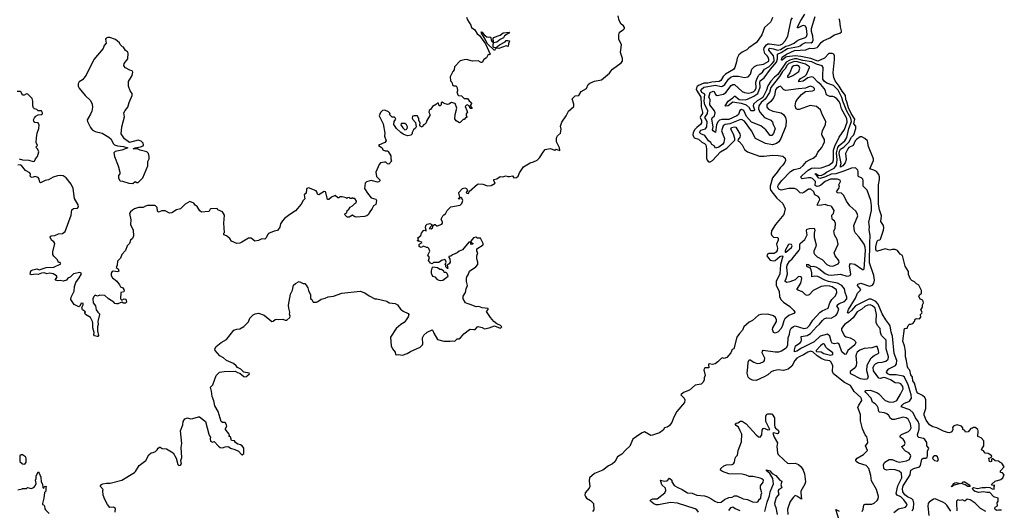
# Model space of a CAD drawing. Extents: x 2029826 to 2248070, y 228728 to 402406.
# Tile 300 of 368: x 2158637 to 2171240, y 275040 to 281316. Entities that reach past the tile are written whole.
import ezdxf

# ---------------------------------------------------------------- set-up
doc = ezdxf.new("R2010")
doc.units = 0

msp = doc.modelspace()

# ---------------------------------------------------------------- linework, layer by layer
at = {"layer": '0CON10XD'}
for points in [[(2164358, 281348), (2164369, 281315), (2164413, 281245), (2164420, 281215), (2164464, 281185), (2164491, 281135), (2164522, 281112), (2164598, 281008), (2164660, 280875), (2164655, 280868), (2164635, 280870), (2164613, 280827), (2164578, 280805), (2164555, 280768), (2164545, 280768), (2164505, 280790), (2164435, 280787), (2164355, 280806), (2164325, 280803), (2164275, 280788), (2164203, 280715), (2164197, 280675), (2164180, 280655), (2164148, 280585), (2164150, 280535), (2164170, 280515), (2164182, 280475), (2164195, 280468), (2164225, 280468), (2164238, 280445), (2164243, 280407), (2164232, 280395), (2164247, 280355), (2164255, 280347), (2164294, 280344), (2164328, 280308), (2164368, 280308), (2164389, 280279), (2164418, 280255), (2164420, 280245), (2164408, 280222), (2164408, 280208), (2164428, 280182), (2164405, 280182), (2164390, 280215), (2164365, 280227), (2164355, 280223), (2164337, 280205), (2164359, 280155), (2164370, 280125), (2164350, 280115), (2164350, 280085), (2164360, 280075), (2164360, 280065), (2164345, 280060), (2164325, 280040), (2164315, 280040), (2164275, 280000), (2164265, 279998), (2164225, 280022), (2164207, 280047), (2164209, 280105), (2164234, 280185), (2164213, 280243), (2164165, 280256), (2164130, 280235), (2164115, 280233), (2164070, 280245), (2164045, 280262), (2164032, 280255), (2164030, 280225), (2164017, 280213), (2164005, 280212), (2163998, 280248), (2163985, 280250), (2163972, 280235), (2163923, 280207), (2163900, 280170), (2163878, 280155), (2163872, 280135), (2163886, 280106), (2163885, 280090), (2163848, 280025), (2163842, 279995), (2163815, 279970), (2163805, 279970), (2163788, 279942), (2163764, 279954), (2163758, 279965), (2163762, 279995), (2163748, 280025), (2163747, 280057), (2163732, 280072), (2163728, 280088), (2163685, 280088), (2163665, 280080), (2163662, 280055), (2163668, 280038), (2163702, 280002), (2163712, 279945), (2163703, 279927), (2163678, 279905), (2163660, 279875), (2163660, 279855), (2163642, 279838), (2163605, 279832), (2163575, 279838), (2163545, 279853), (2163515, 279873), (2163460, 279925), (2163428, 279975), (2163430, 280015), (2163452, 280045), (2163445, 280060), (2163435, 280068), (2163405, 280070), (2163372, 280102), (2163380, 280115), (2163357, 280137), (2163309, 280159), (2163282, 280155), (2163255, 280130), (2163240, 280085), (2163289, 279985), (2163311, 279865), (2163307, 279825), (2163327, 279765), (2163312, 279745), (2163243, 279717), (2163230, 279705), (2163278, 279678), (2163285, 279652), (2163315, 279640), (2163345, 279640), (2163355, 279630), (2163386, 279576), (2163388, 279535), (2163398, 279505), (2163362, 279468), (2163345, 279472), (2163325, 279492), (2163305, 279493), (2163255, 279483), (2163237, 279465), (2163196, 279365), (2163205, 279312), (2163247, 279267), (2163248, 279255), (2163235, 279240), (2163215, 279238), (2163155, 279256), (2163135, 279257), (2163076, 279244), (2163058, 279225), (2163051, 279155), (2163090, 279095), (2163135, 279036), (2163195, 279020), (2163206, 279005), (2163196, 278954), (2163165, 278937), (2163150, 278900), (2163110, 278845), (2163103, 278825), (2163081, 278809)], [(2164068, 278818), (2164089, 278831), (2164108, 278875), (2164155, 278920), (2164276, 278944), (2164297, 278963), (2164311, 279005), (2164295, 279034), (2164285, 279040), (2164272, 279038), (2164265, 279021), (2164255, 279024), (2164258, 279035), (2164270, 279045), (2164257, 279095), (2164259, 279105), (2164305, 279157), (2164334, 279164), (2164358, 279155), (2164369, 279131), (2164354, 279105), (2164362, 279095), (2164376, 279094), (2164385, 279098), (2164391, 279119), (2164495, 279213), (2164515, 279218), (2164565, 279212), (2164625, 279191), (2164670, 279195), (2164722, 279225), (2164704, 279255), (2164707, 279273), (2164745, 279280), (2164785, 279310), (2164815, 279306), (2164865, 279320), (2164885, 279308), (2164905, 279308), (2164945, 279317), (2164964, 279294), (2164995, 279299), (2165016, 279314), (2165033, 279357), (2165086, 279434), (2165173, 279487), (2165215, 279496), (2165260, 279520), (2165291, 279549), (2165344, 279635), (2165365, 279654), (2165425, 279667), (2165485, 279646), (2165505, 279658), (2165545, 279644), (2165552, 279648), (2165547, 279675), (2165508, 279755), (2165509, 279805), (2165521, 279829), (2165561, 279865), (2165566, 279914), (2165558, 279955), (2165578, 280005), (2165634, 280085), (2165663, 280147), (2165728, 280205), (2165731, 280235), (2165708, 280305), (2165745, 280340), (2165795, 280348), (2165825, 280396), (2165891, 280435), (2165914, 280485), (2165935, 280502), (2165995, 280531), (2166085, 280548), (2166185, 280630), (2166202, 280658), (2166227, 280685), (2166337, 280765), (2166354, 280786), (2166355, 280820), (2166329, 280895), (2166340, 280995), (2166306, 281065), (2166306, 281124), (2166316, 281155), (2166363, 281187), (2166377, 281205), (2166377, 281215), (2166366, 281236), (2166335, 281260), (2166312, 281305), (2166296, 281366)], [(2168272, 281342), (2168262, 281308), (2168247, 281283), (2168171, 281215), (2168136, 281124), (2168069, 281025), (2167969, 280955), (2167945, 280931), (2167885, 280899), (2167841, 280865), (2167819, 280825), (2167813, 280775), (2167792, 280705), (2167773, 280677), (2167670, 280620), (2167641, 280589), (2167610, 280540), (2167590, 280525), (2167495, 280518), (2167445, 280504), (2167395, 280503), (2167325, 280474), (2167308, 280462), (2167298, 280445), (2167297, 280425), (2167355, 280325), (2167358, 280235), (2167360, 280200), (2167379, 280135), (2167376, 280115), (2167355, 280085), (2167349, 280065), (2167363, 280025), (2167363, 279995), (2167352, 279975), (2167303, 279937), (2167280, 279910), (2167258, 279875), (2167253, 279845), (2167260, 279820), (2167272, 279805), (2167325, 279788), (2167370, 279750), (2167404, 279734), (2167420, 279715), (2167427, 279665), (2167430, 279545), (2167438, 279518), (2167455, 279497), (2167475, 279497), (2167506, 279514), (2167606, 279625), (2167689, 279671), (2167790, 279775), (2167790, 279795), (2167772, 279852), (2167738, 279915), (2167749, 279935), (2167785, 279947), (2167805, 279940), (2167856, 279856), (2167860, 279830), (2167855, 279812), (2167832, 279785), (2167830, 279765), (2167845, 279758), (2167884, 279715), (2167916, 279655), (2167955, 279626), (2168105, 279572), (2168165, 279569), (2168275, 279581), (2168345, 279580), (2168405, 279571), (2168436, 279545), (2168440, 279515), (2168431, 279495), (2168404, 279455), (2168369, 279421), (2168334, 279365), (2168273, 279295), (2168241, 279185), (2168242, 279155), (2168252, 279132), (2168328, 279035), (2168404, 278964), (2168436, 278895), (2168416, 278824), (2168313, 278697), (2168261, 278615), (2168256, 278576), (2168264, 278554), (2168284, 278535), (2168335, 278531), (2168345, 278523), (2168346, 278495), (2168323, 278445), (2168335, 278395), (2168331, 278365), (2168318, 278342), (2168295, 278326), (2168225, 278326), (2168209, 278315), (2168201, 278295), (2168220, 278265), (2168245, 278241), (2168285, 278231), (2168305, 278237), (2168365, 278288), (2168394, 278294), (2168405, 278290), (2168376, 278184), (2168365, 278065), (2168321, 277965), (2168319, 277915), (2168360, 277845), (2168364, 277775), (2168380, 277735), (2168412, 277702), (2168493, 277645), (2168548, 277595), (2168560, 277575), (2168555, 277563), (2168480, 277530), (2168431, 277489), (2168416, 277464), (2168402, 277405), (2168382, 277365), (2168345, 277324), (2168305, 277308), (2168284, 277314), (2168274, 277354), (2168279, 277375), (2168324, 277455), (2168326, 277475), (2168310, 277505), (2168285, 277528), (2168215, 277549), (2168125, 277544), (2168094, 277536), (2168015, 277466), (2167974, 277445), (2167905, 277386), (2167887, 277345), (2167849, 277301), (2167817, 277253), (2167778, 277105), (2167755, 277098), (2167741, 277055), (2167688, 276995), (2167655, 276982), (2167635, 276990), (2167615, 276982), (2167575, 276940), (2167537, 276913), (2167505, 276906), (2167465, 276912), (2167455, 276910), (2167454, 276904), (2167459, 276861), (2167408, 276862), (2167394, 276836), (2167410, 276765), (2167398, 276735), (2167397, 276703), (2167382, 276675), (2167360, 276655), (2167285, 276640), (2167210, 276575), (2167135, 276547), (2167100, 276515), (2167142, 276475), (2167152, 276455), (2167145, 276420), (2167050, 276305), (2167007, 276225), (2166984, 276165), (2166949, 276121), (2166925, 276102), (2166892, 276095), (2166873, 276067), (2166825, 276032), (2166735, 276000), (2166715, 275998), (2166635, 276042), (2166605, 276033), (2166570, 276010), (2166485, 275950), (2166448, 275862), (2166396, 275814), (2166345, 275757), (2166290, 275725), (2166255, 275662), (2166226, 275634), (2166172, 275608), (2166103, 275555), (2165995, 275510), (2165932, 275455), (2165926, 275415), (2165934, 275345), (2165926, 275324), (2165877, 275265), (2165871, 275235), (2165878, 275215), (2165894, 275194), (2165942, 275165), (2165982, 275125), (2165988, 275045), (2165970, 275025)], [(2169158, 276705), (2169053, 276785), (2169043, 276815), (2169045, 276892), (2169021, 276941), (2169005, 276952), (2168945, 276960), (2168905, 276976), (2168844, 277014), (2168792, 277065), (2168765, 277074), (2168725, 277065), (2168671, 277029), (2168615, 277005), (2168585, 276985), (2168559, 276955), (2168522, 276885), (2168473, 276847), (2168415, 276829), (2168345, 276836), (2168285, 276823), (2168255, 276811), (2168215, 276775), (2168165, 276746), (2168065, 276701), (2168015, 276705), (2167983, 276723), (2167963, 276743), (2167947, 276795), (2167959, 276871), (2167961, 276935), (2167975, 276966), (2167985, 276966), (2168035, 276933), (2168075, 276918), (2168115, 276924), (2168160, 276945), (2168169, 276955), (2168173, 276985), (2168140, 277055), (2168143, 277077), (2168152, 277088), (2168305, 277069), (2168355, 277068), (2168390, 277080), (2168435, 277108), (2168455, 277128), (2168469, 277155), (2168472, 277248), (2168491, 277295), (2168499, 277345), (2168512, 277368), (2168540, 277390), (2168565, 277398), (2168675, 277365), (2168715, 277375), (2168745, 277402), (2168789, 277471), (2168880, 277570), (2168909, 277591), (2168984, 277626), (2169008, 277692), (2169031, 277735), (2169080, 277785), (2169095, 277825), (2169090, 277860), (2169037, 277897), (2169007, 277907), (2168955, 277910), (2168897, 277903), (2168795, 277850), (2168742, 277795), (2168715, 277786), (2168695, 277796), (2168658, 277835), (2168597, 277855), (2168586, 277865), (2168636, 277945), (2168648, 278005), (2168640, 278025), (2168605, 278030), (2168561, 277989), (2168495, 277961), (2168455, 277956), (2168437, 277967), (2168433, 277975), (2168448, 278005), (2168464, 278065), (2168455, 278145), (2168460, 278175), (2168490, 278225), (2168525, 278255), (2168615, 278368), (2168624, 278385), (2168622, 278432), (2168629, 278455), (2168685, 278504), (2168710, 278545), (2168715, 278565), (2168708, 278615), (2168713, 278635), (2168746, 278646), (2168805, 278650), (2168814, 278625), (2168806, 278585), (2168805, 278535), (2168831, 278435), (2168827, 278413), (2168802, 278355), (2168803, 278333), (2168812, 278315), (2168845, 278284), (2168909, 278249), (2168970, 278185), (2169005, 278168), (2169045, 278163), (2169113, 278195), (2169125, 278210), (2169124, 278235), (2169074, 278294), (2169064, 278335), (2169114, 278445), (2169102, 278505), (2169066, 278565), (2169058, 278615), (2169076, 278645), (2169078, 278708), (2169065, 278742), (2169045, 278757), (2169037, 278765), (2169034, 278815), (2169052, 278838), (2169061, 278875), (2169033, 278923), (2169022, 278932), (2168975, 278941), (2168945, 278954), (2168898, 278942), (2168850, 278940), (2168850, 278955), (2168877, 279015), (2168873, 279035), (2168856, 279056), (2168816, 279075), (2168803, 279115), (2168765, 279148), (2168732, 279148), (2168675, 279104), (2168654, 279096), (2168625, 279103), (2168583, 279143), (2168555, 279157), (2168484, 279156), (2168385, 279135), (2168356, 279146), (2168345, 279164), (2168341, 279185), (2168350, 279205), (2168391, 279259), (2168504, 279376), (2168545, 279400), (2168625, 279416), (2168665, 279449), (2168708, 279502), (2168746, 279524), (2168792, 279545), (2168832, 279575), (2168855, 279622), (2168905, 279683), (2168923, 279715), (2168937, 279755), (2168939, 279785), (2168907, 279835), (2168904, 279855), (2168914, 279895), (2168951, 279975), (2168957, 280015), (2168912, 280095), (2168887, 280165), (2168837, 280207), (2168755, 280220), (2168615, 280169), (2168595, 280166), (2168575, 280177), (2168564, 280215), (2168573, 280265), (2168595, 280300), (2168645, 280357), (2168695, 280396), (2168785, 280405), (2168806, 280414), (2168812, 280425), (2168811, 280435), (2168795, 280452), (2168755, 280465), (2168695, 280442), (2168607, 280433), (2168445, 280412), (2168420, 280420), (2168375, 280464), (2168355, 280459), (2168325, 280437), (2168313, 280417), (2168298, 280345), (2168285, 280315), (2168250, 280270), (2168202, 280225), (2168200, 280195), (2168220, 280170), (2168276, 280146), (2168385, 280125), (2168415, 280105), (2168440, 280065), (2168446, 280025), (2168442, 279955), (2168380, 279795), (2168355, 279754), (2168325, 279732), (2168275, 279714), (2168185, 279733), (2168055, 279795), (2168005, 279893), (2167915, 280016), (2167875, 280038), (2167855, 280037), (2167725, 279985), (2167665, 279977), (2167643, 279957), (2167620, 279895), (2167658, 279795), (2167651, 279745), (2167638, 279725), (2167585, 279686), (2167545, 279671), (2167525, 279702), (2167498, 279718), (2167483, 279743), (2167455, 279766), (2167406, 279836), (2167355, 279855), (2167338, 279875), (2167357, 279903), (2167415, 279920), (2167431, 279945), (2167435, 280015), (2167408, 280065), (2167443, 280115), (2167444, 280155), (2167405, 280225), (2167397, 280275), (2167404, 280316), (2167405, 280365), (2167369, 280385), (2167357, 280415), (2167360, 280425), (2167395, 280452), (2167545, 280478), (2167615, 280463), (2167635, 280465), (2167662, 280485), (2167708, 280555), (2167745, 280585), (2167775, 280595), (2167837, 280595), (2167915, 280575), (2167963, 280587), (2167992, 280618), (2168010, 280685), (2168042, 280718), (2168075, 280733), (2168158, 280745), (2168225, 280785), (2168228, 280805), (2168218, 280835), (2168206, 280855), (2168174, 280885), (2168163, 280935), (2168165, 280955), (2168195, 280995), (2168215, 281007), (2168235, 281009), (2168355, 280990), (2168375, 280993), (2168402, 281008), (2168437, 281045), (2168471, 281105), (2168511, 281315), (2168530, 281340)], [(2168655, 279328), (2168728, 279392), (2168774, 279416), (2168805, 279422), (2168865, 279418), (2168895, 279422), (2168995, 279456), (2169044, 279495), (2169055, 279525), (2169055, 279645), (2169070, 279700), (2169125, 279814), (2169195, 279910), (2169229, 280005), (2169225, 280050), (2169157, 280177), (2169138, 280245), (2169122, 280275), (2169095, 280305), (2169065, 280327), (2169045, 280335), (2169005, 280335), (2168966, 280355), (2168958, 280368), (2168950, 280405), (2168933, 280435), (2168891, 280485), (2168855, 280516), (2168798, 280578), (2168775, 280586), (2168725, 280572), (2168665, 280529), (2168612, 280522), (2168610, 280535), (2168633, 280565), (2168686, 280594), (2168707, 280613), (2168748, 280705), (2168745, 280715), (2168695, 280748), (2168595, 280779), (2168555, 280780), (2168480, 280755), (2168462, 280735), (2168434, 280686), (2168403, 280655), (2168361, 280589), (2168252, 280448), (2168234, 280386), (2168179, 280301), (2168126, 280255), (2168097, 280215), (2168095, 280175), (2168112, 280135), (2168172, 280065), (2168252, 280032), (2168275, 280005), (2168281, 279975), (2168305, 279925), (2168285, 279861), (2168265, 279834), (2168245, 279835), (2168187, 279907), (2168125, 279958), (2168005, 280007), (2167939, 280079), (2167905, 280154), (2167875, 280168), (2167855, 280155), (2167836, 280104), (2167815, 280085), (2167715, 280039), (2167625, 280039), (2167595, 280029), (2167577, 280015), (2167554, 279976), (2167545, 279873), (2167513, 279893), (2167507, 279905), (2167513, 279945), (2167497, 280045), (2167501, 280059), (2167530, 280085), (2167537, 280125), (2167529, 280149), (2167471, 280225), (2167475, 280295), (2167460, 280325), (2167475, 280384), (2167515, 280401), (2167525, 280399), (2167545, 280359), (2167565, 280347), (2167645, 280363), (2167675, 280385), (2167745, 280475), (2167765, 280489), (2167785, 280485), (2167885, 280398), (2167915, 280383), (2167965, 280377), (2168005, 280385), (2168032, 280398), (2168049, 280415), (2168063, 280445), (2168061, 280515), (2168072, 280555), (2168095, 280603), (2168109, 280621), (2168145, 280646), (2168170, 280685), (2168225, 280714), (2168270, 280755), (2168293, 280785), (2168296, 280806), (2168287, 280855), (2168225, 280925), (2168227, 280943), (2168238, 280952), (2168285, 280945), (2168335, 280926), (2168375, 280933), (2168445, 280977), (2168481, 280985), (2168550, 281015), (2168579, 281041), (2168617, 281063), (2168695, 281089), (2168708, 281102), (2168715, 281125), (2168708, 281205), (2168695, 281235), (2168675, 281241), (2168652, 281238), (2168603, 281213), (2168595, 281214), (2168593, 281223), (2168635, 281305), (2168688, 281385)], [(2170062, 275035), (2170077, 275065), (2170082, 275132), (2170075, 275168), (2170057, 275187), (2169999, 275211), (2169965, 275238), (2169942, 275275), (2169938, 275315), (2169947, 275355), (2170034, 275495), (2170042, 275555), (2170083, 275575), (2170156, 275595), (2170167, 275613), (2170183, 275695), (2170200, 275705), (2170235, 275708), (2170251, 275719), (2170257, 275735), (2170257, 275795), (2170272, 275835), (2170248, 275865), (2170248, 275908), (2170224, 275945), (2170205, 275958), (2170145, 275973), (2170132, 275985), (2170131, 276005), (2170152, 276078), (2170151, 276141), (2170138, 276175), (2170104, 276225), (2170075, 276285), (2170031, 276325), (2169921, 276365), (2169931, 276385), (2169955, 276405), (2170026, 276434), (2170050, 276475), (2170048, 276515), (2170008, 276645), (2169962, 276742), (2169945, 276755), (2169854, 276774), (2169774, 276775), (2169750, 276785), (2169733, 276805), (2169738, 276822), (2169760, 276850), (2169849, 276891), (2169861, 276915), (2169865, 276955), (2169832, 277045), (2169807, 277267), (2169792, 277318), (2169779, 277399), (2169764, 277425), (2169722, 277475), (2169675, 277554), (2169626, 277676), (2169595, 277712), (2169535, 277740), (2169505, 277739), (2169335, 277655), (2169285, 277595), (2169245, 277561), (2169234, 277564), (2169245, 277608), (2169335, 277755), (2169361, 277819), (2169400, 277855), (2169402, 277865), (2169361, 277915), (2169366, 277934), (2169405, 277945), (2169515, 277906), (2169552, 277918), (2169571, 277945), (2169577, 277985), (2169571, 278045), (2169515, 278205), (2169520, 278460), (2169525, 278555), (2169512, 278628), (2169514, 278665), (2169507, 278725), (2169539, 278875), (2169542, 278935), (2169533, 279005), (2169485, 279135), (2169433, 279185), (2169435, 279255), (2169428, 279275), (2169410, 279295), (2169376, 279306), (2169369, 279315), (2169371, 279375), (2169365, 279391), (2169335, 279420), (2169285, 279417), (2169175, 279372), (2169085, 279344), (2169022, 279338), (2168950, 279305), (2168885, 279285), (2168865, 279290), (2168838, 279328), (2168814, 279345), (2168834, 279346), (2168859, 279329), (2168895, 279325), (2168932, 279338), (2168963, 279367), (2169061, 279415), (2169090, 279455), (2169100, 279525), (2169090, 279615), (2169108, 279682), (2169125, 279706), (2169197, 279765), (2169225, 279809), (2169252, 279925), (2169282, 280015), (2169276, 280055), (2169226, 280146), (2169174, 280275), (2169161, 280321), (2169113, 280415), (2169055, 280475), (2168967, 280505), (2168939, 280525), (2168916, 280555), (2168919, 280601), (2168922, 280705), (2168910, 280725), (2168837, 280747), (2168776, 280775), (2168663, 280793), (2168585, 280814), (2168555, 280814), (2168495, 280799), (2168448, 280772), (2168341, 280615), (2168299, 280581), (2168252, 280528), (2168212, 280468), (2168196, 280414), (2168148, 280322), (2168125, 280303), (2168075, 280280), (2168030, 280235), (2168024, 280215), (2168041, 280165), (2168039, 280151), (2167995, 280152), (2167977, 280187), (2167942, 280222), (2167875, 280244), (2167815, 280254), (2167765, 280262), (2167705, 280215), (2167675, 280208), (2167665, 280215), (2167705, 280275), (2167765, 280315), (2167785, 280337), (2167795, 280337), (2167845, 280296), (2167925, 280291), (2167955, 280299), (2168035, 280338), (2168085, 280374), (2168116, 280454), (2168112, 280515), (2168117, 280533), (2168165, 280574), (2168246, 280685), (2168325, 280773), (2168338, 280815), (2168335, 280875), (2168385, 280895), (2168465, 280946), (2168605, 280972), (2168627, 280983), (2168652, 281005), (2168695, 281025), (2168768, 281022), (2168786, 281034), (2168793, 281055), (2168790, 281105), (2168774, 281165), (2168774, 281205), (2168820, 281355)], [(2171205, 275040), (2171165, 275042), (2171145, 275038), (2171125, 275050), (2171118, 275065), (2171122, 275078), (2171152, 275098), (2171150, 275135), (2171162, 275155), (2171160, 275195), (2171104, 275214), (2171055, 275266), (2171015, 275267), (2170975, 275278), (2170915, 275269), (2170865, 275280), (2170846, 275295), (2170833, 275325), (2170845, 275333), (2170895, 275319), (2170955, 275332), (2170999, 275331), (2171015, 275337), (2171053, 275333), (2171085, 275313), (2171110, 275310), (2171110, 275345), (2171117, 275357), (2171082, 275362), (2171082, 275375), (2171125, 275412), (2171195, 275436), (2171223, 275455), (2171232, 275488), (2171240, 275495), (2171218, 275518), (2171192, 275522), (2171190, 275545), (2171238, 275595), (2171210, 275645), (2171185, 275650), (2171167, 275667), (2171123, 275673), (2171095, 275700), (2171085, 275700), (2171078, 275692), (2171078, 275665), (2171065, 275660), (2171052, 275665), (2171040, 275705), (2171073, 275717), (2171082, 275735), (2171035, 275767), (2170995, 275772), (2170975, 275802), (2170950, 275815), (2170952, 275828), (2170978, 275865), (2170979, 275929), (2170945, 275968), (2170900, 275985), (2170907, 276055), (2170900, 276075), (2170865, 276100), (2170845, 276100), (2170835, 276090), (2170810, 276085), (2170777, 276043), (2170745, 276040), (2170735, 276060), (2170710, 276075), (2170710, 276095), (2170690, 276115), (2170635, 276132), (2170595, 276120), (2170575, 276100), (2170580, 276075), (2170568, 276042), (2170537, 276033), (2170513, 276037), (2170463, 276053), (2170375, 276094), (2170325, 276106), (2170284, 276135), (2170241, 276191), (2170214, 276255), (2170215, 276280), (2170236, 276344), (2170236, 276455), (2170222, 276482), (2170195, 276510), (2170135, 276539), (2170120, 276555), (2170090, 276665), (2170070, 276695), (2170065, 276745), (2170045, 276775), (2170032, 276832), (2170010, 276855), (2170001, 276875), (2169990, 276955), (2169976, 277004), (2169977, 277077), (2169963, 277145), (2169943, 277205), (2169962, 277365), (2169995, 277372), (2170008, 277405), (2170025, 277420), (2170045, 277420), (2170069, 277431), (2170090, 277455), (2170100, 277485), (2170117, 277493), (2170155, 277491), (2170171, 277509), (2170168, 277545), (2170185, 277560), (2170187, 277575), (2170172, 277605), (2170192, 277638), (2170193, 277667), (2170207, 277695), (2170198, 277728), (2170165, 277740), (2170148, 277778), (2170154, 277796), (2170182, 277818), (2170182, 277852), (2170145, 277922), (2170115, 277938), (2170091, 277961), (2170055, 277978), (2170038, 277995), (2170012, 278055), (2170012, 278095), (2169972, 278165), (2169935, 278300), (2169907, 278317), (2169875, 278362), (2169845, 278378), (2169805, 278378), (2169775, 278367), (2169715, 278384), (2169615, 278353), (2169605, 278357), (2169597, 278377), (2169595, 278412), (2169614, 278485), (2169625, 278497), (2169645, 278499), (2169655, 278510), (2169693, 278625), (2169697, 278653), (2169692, 278685), (2169661, 278735), (2169667, 278807), (2169641, 278885), (2169631, 278955), (2169629, 279205), (2169641, 279271), (2169644, 279305), (2169636, 279334), (2169605, 279372), (2169572, 279392), (2169517, 279407), (2169565, 279513), (2169565, 279535), (2169501, 279695), (2169489, 279765), (2169455, 279796), (2169415, 279818), (2169395, 279817), (2169346, 279785), (2169330, 279765), (2169305, 279706), (2169251, 279679), (2169236, 279665), (2169208, 279605), (2169214, 279526), (2169205, 279486), (2169175, 279446), (2169145, 279430), (2169143, 279445), (2169152, 279475), (2169126, 279605), (2169132, 279635), (2169145, 279659), (2169185, 279685), (2169249, 279751), (2169286, 279814), (2169312, 279845), (2169340, 279925), (2169338, 279955), (2169313, 279985), (2169325, 280045), (2169279, 280115), (2169245, 280189), (2169226, 280266), (2169211, 280295), (2169206, 280345), (2169165, 280400), (2169127, 280467), (2169075, 280535), (2169057, 280575), (2169048, 280635), (2169068, 280808), (2169067, 280855), (2169058, 280875), (2169038, 280885), (2168995, 280885), (2168938, 280825), (2168855, 280785), (2168765, 280819), (2168635, 280844), (2168565, 280854), (2168457, 280843), (2168442, 280838), (2168395, 280797), (2168388, 280798), (2168387, 280807), (2168398, 280835), (2168454, 280875), (2168555, 280920), (2168699, 280931), (2168745, 280952), (2168795, 280948), (2168845, 280960), (2168859, 280971), (2168895, 281025), (2168923, 281047), (2169005, 281082), (2169065, 281123), (2169136, 281145), (2169155, 281161), (2169158, 281175), (2169144, 281224), (2169135, 281301), (2169126, 281325)], [(2160085, 279222), (2160115, 279248), (2160135, 279233), (2160155, 279234), (2160215, 279292), (2160276, 279445), (2160279, 279501), (2160293, 279535), (2160294, 279564), (2160287, 279605), (2160265, 279627), (2160180, 279645), (2160145, 279664), (2160090, 279665), (2160114, 279676), (2160185, 279688), (2160216, 279704), (2160222, 279715), (2160216, 279735), (2160192, 279762), (2160155, 279774), (2160044, 279744), (2159980, 279790), (2159934, 279854), (2159944, 279946), (2159978, 280075), (2159972, 280125), (2159986, 280154), (2160023, 280195), (2160040, 280255), (2160076, 280345), (2160075, 280370), (2160053, 280405), (2160030, 280465), (2160029, 280525), (2160076, 280604), (2160087, 280645), (2160075, 280662), (2160045, 280670), (2159992, 280702), (2159972, 280725), (2159974, 280756), (2160022, 280815), (2160027, 280887), (2160016, 280906), (2159991, 280921), (2159966, 280966), (2159955, 280970), (2159925, 281000), (2159915, 281020), (2159865, 281062), (2159793, 281087), (2159765, 281088), (2159745, 281078), (2159737, 281065), (2159743, 281015), (2159720, 280985), (2159705, 280948), (2159584, 280806), (2159490, 280605), (2159442, 280548), (2159400, 280520), (2159384, 280496), (2159386, 280465), (2159400, 280440), (2159475, 280348), (2159542, 280282), (2159566, 280236), (2159570, 280195), (2159560, 280145), (2159544, 280106), (2159512, 280058), (2159500, 280035), (2159504, 280015), (2159544, 279935), (2159565, 279909), (2159605, 279886), (2159694, 279864), (2159778, 279815), (2159808, 279788), (2159834, 279734), (2159850, 279715), (2159887, 279703), (2159965, 279694), (2160020, 279675), (2159943, 279645), (2159860, 279630), (2159844, 279614), (2159851, 279565), (2159897, 279447), (2159917, 279365), (2159917, 279345), (2159903, 279325), (2159903, 279295), (2159913, 279263), (2159923, 279253), (2159952, 279252), (2160035, 279223), (2160085, 279222)], [(2164715, 280920), (2164621, 281011), (2164596, 281066), (2164548, 281145), (2164545, 281160), (2164555, 281157), (2164582, 281122), (2164615, 281098), (2164635, 281092), (2164655, 281098), (2164668, 281088), (2164671, 281055), (2164685, 281032), (2164695, 281028), (2164703, 281037), (2164698, 281075), (2164703, 281087), (2164785, 281119), (2164825, 281146), (2164905, 281158), (2164900, 281145), (2164841, 281109), (2164828, 281085), (2164813, 281075), (2164787, 281063), (2164745, 281030), (2164700, 281020), (2164692, 280995), (2164694, 280974), (2164703, 280963), (2164735, 280960), (2164778, 280995), (2164849, 281031), (2164865, 281050), (2164885, 281052), (2164908, 281045), (2164893, 281007), (2164890, 280975), (2164865, 280982), (2164772, 280948), (2164738, 280952), (2164722, 280938), (2164715, 280920)], [(2168475, 280576), (2168485, 280581), (2168535, 280604), (2168612, 280655), (2168623, 280695), (2168615, 280717), (2168595, 280729), (2168570, 280730), (2168545, 280727), (2168525, 280715), (2168495, 280636), (2168464, 280595), (2168465, 280580), (2168475, 280576)], [(2158629, 279535), (2158675, 279523), (2158755, 279518), (2158808, 279502), (2158828, 279505), (2158840, 279535), (2158863, 279565), (2158883, 279627), (2158863, 279665), (2158842, 279685), (2158863, 279705), (2158849, 279745), (2158851, 279805), (2158860, 279865), (2158882, 279925), (2158887, 279965), (2158875, 279997), (2158833, 280003), (2158818, 280018), (2158814, 280035), (2158825, 280061), (2158845, 280080), (2158875, 280098), (2158918, 280102), (2158929, 280111), (2158931, 280125), (2158915, 280150), (2158875, 280150), (2158855, 280169), (2158825, 280177), (2158815, 280187), (2158806, 280215), (2158806, 280275), (2158797, 280307), (2158742, 280365), (2158725, 280367), (2158695, 280350), (2158675, 280352), (2158657, 280387), (2158646, 280396), (2158605, 280396)], [(2163568, 279908), (2163585, 279912), (2163596, 279924), (2163600, 279945), (2163589, 279969), (2163565, 279990), (2163521, 279989), (2163515, 279970), (2163542, 279932), (2163568, 279908)], [(2163081, 278809), (2163050, 278800), (2162945, 278792), (2162918, 278798), (2162895, 278816), (2162855, 278791), (2162835, 278790), (2162824, 278794), (2162804, 278814), (2162798, 278825), (2162802, 278835), (2162824, 278846), (2162828, 278875), (2162846, 278884), (2162865, 278918), (2162895, 278933), (2162925, 278963), (2162946, 278975), (2162949, 278995), (2162925, 279030), (2162905, 279030), (2162898, 279038), (2162885, 279030), (2162865, 279030), (2162855, 279040), (2162833, 279037), (2162825, 279030), (2162817, 279037), (2162765, 279050), (2162735, 279050), (2162722, 279038), (2162708, 279038), (2162675, 279068), (2162630, 279045), (2162595, 279018), (2162578, 279018), (2162571, 279031), (2162557, 279107), (2162550, 279115), (2162535, 279118), (2162464, 279074), (2162448, 279085), (2162446, 279105), (2162432, 279125), (2162334, 279166), (2162314, 279156), (2162308, 279145), (2162302, 279098), (2162278, 279075), (2162287, 279023), (2162265, 279002), (2162241, 278955), (2162169, 278871), (2162095, 278826), (2162026, 278774), (2162000, 278745), (2161976, 278705), (2161966, 278664), (2161935, 278620), (2161895, 278611), (2161821, 278579), (2161808, 278565), (2161792, 278525), (2161775, 278510), (2161735, 278512), (2161695, 278493), (2161645, 278482), (2161602, 278522), (2161565, 278520), (2161482, 278468), (2161455, 278458), (2161417, 278453), (2161348, 278485), (2161326, 278516), (2161285, 278552), (2161250, 278565), (2161250, 278585), (2161258, 278595), (2161250, 278715), (2161257, 278815), (2161235, 278858), (2161175, 278882), (2161165, 278902), (2161085, 278898), (2161075, 278892), (2161064, 278866), (2161055, 278861), (2160964, 278854), (2160942, 278872), (2160910, 278925), (2160882, 278942), (2160865, 278968), (2160815, 278992), (2160754, 278956), (2160695, 278896), (2160646, 278884), (2160585, 278847), (2160555, 278843), (2160499, 278869), (2160455, 278873), (2160415, 278852), (2160403, 278865), (2160396, 278915), (2160376, 278936), (2160365, 278939), (2160275, 278939), (2160248, 278932), (2160218, 278912), (2160157, 278913), (2160105, 278897), (2160079, 278881), (2160054, 278856), (2160043, 278837), (2160059, 278755), (2160057, 278697), (2160090, 278625), (2160095, 278550), (2160080, 278515), (2160056, 278494), (2160042, 278455), (2160013, 278425), (2159993, 278365), (2159946, 278314), (2159927, 278265), (2159887, 278225), (2159886, 278175), (2159874, 278145), (2159897, 278127), (2159905, 278100), (2159895, 278092), (2159835, 278100), (2159822, 278095), (2159810, 278075), (2159810, 278045), (2159825, 278012), (2159882, 277972), (2159916, 277926), (2159928, 277898), (2159957, 277885), (2159971, 277865), (2159973, 277845), (2159968, 277835), (2159933, 277827), (2159928, 277745), (2159945, 277730), (2159974, 277746), (2159995, 277739), (2160006, 277704), (2159992, 277688), (2159965, 277688), (2159945, 277702), (2159895, 277683), (2159875, 277682), (2159856, 277686), (2159841, 277701), (2159774, 277744), (2159725, 277786), (2159665, 277792), (2159635, 277780), (2159605, 277790), (2159584, 277776), (2159573, 277745), (2159577, 277695), (2159607, 277655), (2159617, 277605), (2159637, 277575), (2159659, 277555), (2159660, 277545), (2159636, 277455), (2159643, 277415), (2159633, 277385), (2159631, 277335), (2159644, 277275), (2159638, 277265), (2159628, 277262), (2159593, 277273), (2159587, 277285), (2159590, 277315), (2159572, 277375), (2159574, 277434), (2159569, 277455), (2159544, 277505), (2159478, 277545), (2159472, 277565), (2159478, 277578), (2159442, 277605), (2159433, 277635), (2159450, 277670), (2159448, 277685), (2159422, 277688), (2159408, 277652), (2159395, 277642), (2159334, 277674), (2159290, 277735), (2159296, 277765), (2159336, 277844), (2159339, 277905), (2159354, 277956), (2159398, 278015), (2159427, 278065), (2159423, 278075), (2159405, 278084), (2159325, 278067), (2159285, 278023), (2159255, 278010), (2159238, 277985), (2159195, 277972), (2159155, 277979), (2159125, 277976), (2159090, 277985), (2159116, 278025), (2159108, 278038), (2159065, 278067), (2159025, 278072), (2158986, 278066), (2158955, 278076), (2158915, 278072), (2158875, 278056), (2158845, 278060), (2158785, 278053), (2158772, 278062), (2158774, 278085), (2158784, 278106), (2158805, 278118), (2158855, 278127), (2158885, 278118), (2158975, 278148), (2159075, 278150), (2159162, 278195), (2159155, 278212), (2159132, 278212), (2159120, 278245), (2159073, 278293), (2159062, 278312), (2159061, 278345), (2159085, 278455), (2159075, 278474), (2159045, 278496), (2159029, 278535), (2159032, 278545), (2159045, 278551), (2159085, 278557), (2159133, 278577), (2159185, 278581), (2159218, 278605), (2159295, 278815), (2159306, 278885), (2159325, 278900), (2159375, 278906), (2159388, 278922), (2159385, 278947), (2159339, 279029), (2159320, 279155), (2159295, 279212), (2159232, 279292), (2159195, 279317), (2159155, 279322), (2159120, 279320), (2159065, 279303), (2159005, 279266), (2158965, 279259), (2158905, 279231), (2158896, 279236), (2158888, 279275), (2158875, 279296), (2158835, 279309), (2158795, 279298), (2158782, 279302), (2158773, 279313), (2158774, 279335), (2158766, 279355), (2158713, 279385), (2158662, 279452), (2158645, 279458), (2158615, 279456)], [(2169826, 275014), (2169885, 275059), (2169975, 275082), (2169995, 275105), (2169989, 275125), (2169952, 275175), (2169915, 275211), (2169870, 275235), (2169856, 275255), (2169877, 275353), (2169928, 275455), (2169926, 275515), (2169895, 275541), (2169845, 275559), (2169785, 275562), (2169735, 275555), (2169710, 275560), (2169698, 275575), (2169692, 275628), (2169709, 275655), (2169765, 275688), (2169805, 275688), (2169863, 275663), (2169895, 275657), (2169986, 275674), (2170028, 275692), (2170044, 275735), (2170041, 275751), (2170016, 275775), (2169976, 275796), (2169932, 275845), (2169930, 275855), (2169963, 275877), (2169972, 275895), (2169963, 275925), (2169945, 275950), (2169906, 275975), (2169905, 275991), (2169925, 276008), (2170015, 276048), (2170035, 276069), (2170047, 276095), (2170041, 276145), (2170008, 276205), (2169985, 276225), (2169945, 276232), (2169835, 276200), (2169805, 276201), (2169785, 276215), (2169763, 276253), (2169736, 276275), (2169705, 276287), (2169644, 276294), (2169633, 276305), (2169625, 276349), (2169613, 276375), (2169585, 276404), (2169552, 276425), (2169536, 276476), (2169467, 276545), (2169454, 276565), (2169467, 276573), (2169525, 276575), (2169608, 276548), (2169635, 276531), (2169717, 276445), (2169775, 276423), (2169825, 276426), (2169865, 276443), (2169911, 276525), (2169944, 276596), (2169940, 276625), (2169915, 276656), (2169895, 276667), (2169845, 276672), (2169785, 276709), (2169720, 276735), (2169695, 276740), (2169655, 276728), (2169635, 276732), (2169567, 276825), (2169562, 276865), (2169575, 276896), (2169592, 276915), (2169625, 276932), (2169677, 276935), (2169725, 276948), (2169754, 276975), (2169759, 277005), (2169726, 277105), (2169728, 277215), (2169668, 277278), (2169655, 277315), (2169652, 277365), (2169616, 277406), (2169601, 277441), (2169598, 277465), (2169606, 277544), (2169587, 277625), (2169555, 277655), (2169525, 277667), (2169495, 277664), (2169454, 277645), (2169415, 277611), (2169355, 277581), (2169305, 277501), (2169245, 277449), (2169197, 277423), (2169157, 277365), (2169158, 277345), (2169194, 277274), (2169215, 277260), (2169266, 277245), (2169312, 277222), (2169332, 277205), (2169340, 277185), (2169326, 277155), (2169239, 277085), (2169215, 277039), (2169205, 277034), (2169195, 277039), (2169159, 277069), (2169125, 277166), (2169105, 277176), (2169065, 277169), (2169038, 277178), (2169023, 277205), (2169007, 277267), (2168975, 277293), (2168885, 277269), (2168807, 277195), (2168686, 277134), (2168645, 277115), (2168585, 277074), (2168555, 277068), (2168554, 277094), (2168567, 277145), (2168627, 277183), (2168640, 277200), (2168644, 277215), (2168638, 277265), (2168715, 277275), (2168759, 277301), (2168835, 277385), (2168875, 277419), (2168911, 277469), (2168935, 277490), (2168965, 277501), (2169025, 277500), (2169085, 277532), (2169101, 277555), (2169122, 277615), (2169097, 277655), (2169100, 277665), (2169125, 277686), (2169195, 277709), (2169224, 277745), (2169226, 277765), (2169203, 277825), (2169194, 277875), (2169160, 277915), (2169105, 277944), (2168990, 277965), (2168942, 277982), (2168855, 278033), (2168815, 278035), (2168778, 278028), (2168776, 278076), (2168763, 278133), (2168721, 278155), (2168714, 278166), (2168712, 278188), (2168735, 278186), (2168765, 278158), (2168795, 278164), (2168826, 278155), (2168865, 278134), (2168945, 278071), (2168985, 278053), (2169025, 278048), (2169145, 278061), (2169225, 278037), (2169252, 278038), (2169266, 278045), (2169275, 278065), (2169257, 278165), (2169261, 278185), (2169273, 278197), (2169325, 278187), (2169425, 278121), (2169435, 278119), (2169445, 278130), (2169465, 278365), (2169461, 278405), (2169448, 278445), (2169383, 278533), (2169335, 278586), (2169322, 278612), (2169315, 278682), (2169366, 278805), (2169358, 278838), (2169338, 278868), (2169264, 278935), (2169222, 278995), (2169188, 279065), (2169156, 279096), (2169103, 279103), (2169092, 279112), (2169128, 279165), (2169131, 279175), (2169120, 279205), (2169142, 279245), (2169140, 279265), (2169107, 279277), (2169015, 279274), (2168945, 279245), (2168890, 279200), (2168865, 279185), (2168845, 279182), (2168830, 279185), (2168820, 279195), (2168822, 279245), (2168785, 279286), (2168765, 279295), (2168735, 279295), (2168652, 279282), (2168641, 279291), (2168637, 279305), (2168655, 279328)], [(2159860, 275015), (2159862, 275062), (2159839, 275079), (2159790, 275075), (2159760, 275115), (2159725, 275180), (2159707, 275235), (2159700, 275295), (2159707, 275307), (2159670, 275345), (2159670, 275355), (2159685, 275370), (2159703, 275377), (2159747, 275387), (2159795, 275388), (2159943, 275427), (2160105, 275524), (2160118, 275535), (2160166, 275615), (2160251, 275679), (2160289, 275751), (2160320, 275775), (2160345, 275779), (2160377, 275793), (2160397, 275813), (2160408, 275835), (2160425, 275847), (2160435, 275847), (2160461, 275831), (2160516, 275826), (2160603, 275775), (2160638, 275708), (2160660, 275625), (2160675, 275613), (2160695, 275616), (2160707, 275635), (2160699, 275675), (2160712, 275715), (2160706, 275845), (2160712, 275895), (2160694, 276055), (2160727, 276135), (2160731, 276175), (2160752, 276208), (2160785, 276223), (2160825, 276212), (2160853, 276213), (2160927, 276237), (2160940, 276235), (2161017, 276175), (2161056, 276016), (2161065, 275992), (2161080, 275975), (2161073, 275955), (2161080, 275925), (2161105, 275910), (2161125, 275920), (2161180, 275860), (2161204, 275844), (2161235, 275841), (2161265, 275852), (2161300, 275855), (2161314, 275854), (2161335, 275834), (2161389, 275819), (2161437, 275797), (2161475, 275754), (2161485, 275751), (2161507, 275765), (2161506, 275834), (2161483, 275865), (2161465, 275876), (2161428, 275885), (2161398, 275908), (2161385, 275930), (2161350, 275935), (2161335, 275980), (2161312, 275985), (2161322, 275998), (2161320, 276015), (2161272, 276075), (2161271, 276085), (2161289, 276115), (2161286, 276135), (2161265, 276162), (2161235, 276162), (2161218, 276175), (2161176, 276305), (2161134, 276375), (2161121, 276441), (2161102, 276495), (2161094, 276565), (2161080, 276615), (2161110, 276645), (2161150, 276765), (2161195, 276809), (2161255, 276816), (2161395, 276818), (2161425, 276801), (2161455, 276795), (2161505, 276753), (2161535, 276749), (2161549, 276761), (2161580, 276785), (2161573, 276793), (2161505, 276809), (2161466, 276846), (2161426, 276866), (2161410, 276890), (2161375, 276919), (2161285, 276956), (2161245, 276990), (2161198, 277015), (2161140, 277085), (2161134, 277105), (2161150, 277135), (2161215, 277188), (2161284, 277226), (2161376, 277344), (2161415, 277359), (2161455, 277360), (2161505, 277391), (2161567, 277453), (2161582, 277498), (2161625, 277542), (2161650, 277555), (2161695, 277561), (2161765, 277536), (2161865, 277454), (2161881, 277459), (2161905, 277480), (2161927, 277487), (2161955, 277481), (2162005, 277486), (2162035, 277472), (2162056, 277474), (2162094, 277505), (2162098, 277525), (2162090, 277550), (2162094, 277575), (2162081, 277625), (2162079, 277665), (2162102, 277805), (2162130, 277855), (2162142, 277918), (2162167, 277943), (2162215, 277967), (2162265, 277942), (2162285, 277940), (2162305, 277920), (2162327, 277887), (2162335, 277850), (2162360, 277795), (2162359, 277749), (2162378, 277735), (2162395, 277702), (2162435, 277703), (2162455, 277710), (2162495, 277742), (2162545, 277753), (2162585, 277770), (2162655, 277778), (2162761, 277819), (2162995, 277844), (2163055, 277824), (2163112, 277782), (2163184, 277744), (2163210, 277745), (2163335, 277714), (2163365, 277696), (2163444, 277684), (2163475, 277668), (2163512, 277615), (2163526, 277606), (2163545, 277588), (2163608, 277558), (2163618, 277545), (2163610, 277515), (2163586, 277475), (2163558, 277442), (2163515, 277416), (2163454, 277365), (2163384, 277256), (2163394, 277144), (2163408, 277105), (2163442, 277065), (2163448, 277035), (2163455, 277028), (2163485, 277033), (2163535, 277026), (2163596, 277044), (2163639, 277071), (2163765, 277128), (2163793, 277155), (2163799, 277171), (2163794, 277245), (2163808, 277282), (2163852, 277318), (2163915, 277347), (2163925, 277340), (2163936, 277306), (2163985, 277227), (2164065, 277204), (2164145, 277203), (2164175, 277209), (2164205, 277204), (2164235, 277232), (2164256, 277234), (2164280, 277245), (2164324, 277296), (2164395, 277352), (2164405, 277358), (2164452, 277352), (2164466, 277354), (2164495, 277388), (2164505, 277390), (2164557, 277377), (2164585, 277360), (2164647, 277373), (2164715, 277400), (2164785, 277372), (2164797, 277373), (2164807, 277385), (2164792, 277405), (2164746, 277426), (2164707, 277457), (2164662, 277505), (2164612, 277585), (2164635, 277610), (2164635, 277620), (2164555, 277628), (2164515, 277647), (2164481, 277641), (2164405, 277673), (2164364, 277684), (2164342, 277695), (2164312, 277745), (2164315, 277780), (2164342, 277825), (2164350, 277875), (2164370, 277915), (2164358, 277968), (2164356, 278005), (2164361, 278025), (2164379, 278051), (2164395, 278097), (2164476, 278154), (2164501, 278185), (2164503, 278213), (2164488, 278255), (2164488, 278295), (2164500, 278335), (2164490, 278355), (2164490, 278385), (2164568, 278435), (2164568, 278455), (2164535, 278520), (2164495, 278520), (2164475, 278532), (2164445, 278527), (2164410, 278485), (2164410, 278470), (2164440, 278455), (2164425, 278440), (2164410, 278445), (2164410, 278470), (2164385, 278470), (2164305, 278370), (2164263, 278357), (2164237, 278333), (2164175, 278310), (2164155, 278290), (2164132, 278288), (2164130, 278275), (2164143, 278255), (2164146, 278216), (2164136, 278194), (2164110, 278175), (2164118, 278132), (2164112, 278132), (2164090, 278155), (2164090, 278175), (2164080, 278185), (2164089, 278191), (2164094, 278215), (2164088, 278238), (2164077, 278247), (2164036, 278234), (2164002, 278208), (2163935, 278212), (2163915, 278192), (2163895, 278202), (2163870, 278235), (2163882, 278275), (2163862, 278305), (2163887, 278355), (2163875, 278390), (2163862, 278402), (2163843, 278403), (2163805, 278420), (2163775, 278403), (2163764, 278404), (2163752, 278415), (2163751, 278439), (2163760, 278450), (2163790, 278465), (2163752, 278482), (2163732, 278482), (2163730, 278495), (2163740, 278505), (2163733, 278527), (2163770, 278555), (2163780, 278585), (2163805, 278618), (2163815, 278622), (2163840, 278615), (2163842, 278625), (2163830, 278655), (2163837, 278685), (2163851, 278699), (2163885, 278710), (2163912, 278695), (2163912, 278685), (2163880, 278645), (2163905, 278640), (2163922, 278655), (2163930, 278685), (2163945, 278696), (2163957, 278697), (2163975, 278680), (2163985, 278680), (2164039, 278701), (2164050, 278715), (2164050, 278725), (2164031, 278765), (2164054, 278806), (2164068, 278818)], [(2168434, 278344), (2168445, 278344), (2168515, 278400), (2168524, 278425), (2168515, 278440), (2168494, 278446), (2168479, 278441), (2168434, 278365), (2168434, 278344)], [(2164025, 277978), (2164055, 277983), (2164120, 278035), (2164108, 278068), (2164095, 278080), (2164072, 278082), (2164068, 278098), (2164035, 278120), (2164015, 278120), (2163985, 278140), (2163925, 278150), (2163913, 278137), (2163902, 278105), (2163902, 278075), (2163922, 278035), (2163950, 278025), (2163977, 277997), (2164000, 277985), (2164025, 277978)], [(2169015, 277026), (2169045, 277032), (2169046, 277055), (2168981, 277101), (2168961, 277121), (2168939, 277159), (2168925, 277169), (2168913, 277167), (2168887, 277145), (2168832, 277085), (2168830, 277075), (2168835, 277070), (2168895, 277066), (2168928, 277048), (2169015, 277026)], [(2169455, 276717), (2169485, 276721), (2169495, 276729), (2169501, 276745), (2169479, 276825), (2169485, 276895), (2169535, 276991), (2169575, 277021), (2169625, 277045), (2169632, 277055), (2169630, 277085), (2169612, 277135), (2169595, 277135), (2169545, 277117), (2169445, 277108), (2169391, 277089), (2169358, 277065), (2169346, 277045), (2169340, 277015), (2169349, 276925), (2169343, 276887), (2169317, 276853), (2169269, 276815), (2169269, 276795), (2169279, 276785), (2169395, 276727), (2169455, 276717)], [(2169421, 275025), (2169434, 275055), (2169440, 275110), (2169461, 275119), (2169545, 275119), (2169575, 275133), (2169613, 275165), (2169626, 275185), (2169629, 275215), (2169605, 275307), (2169541, 275415), (2169532, 275485), (2169506, 275575), (2169470, 275615), (2169373, 275643), (2169344, 275665), (2169340, 275675), (2169341, 275685), (2169358, 275705), (2169439, 275755), (2169488, 275805), (2169464, 275865), (2169493, 275905), (2169491, 275945), (2169480, 275980), (2169459, 276005), (2169424, 276084), (2169401, 276185), (2169399, 276265), (2169365, 276355), (2169376, 276384), (2169415, 276443), (2169414, 276465), (2169403, 276485), (2169320, 276560), (2169271, 276635), (2169196, 276676), (2169158, 276705)], [(2167324, 275015), (2167305, 275045), (2167285, 275058), (2167055, 275130), (2166968, 275138), (2166815, 275109), (2166785, 275110), (2166755, 275121), (2166712, 275155), (2166708, 275165), (2166714, 275175), (2166742, 275185), (2166795, 275187), (2166896, 275264), (2166909, 275295), (2166905, 275325), (2166855, 275365), (2166838, 275425), (2166892, 275412), (2166923, 275415), (2166955, 275451), (2166984, 275425), (2166984, 275405), (2167015, 275358), (2167060, 275330), (2167115, 275308), (2167184, 275264), (2167245, 275260), (2167305, 275234), (2167403, 275223), (2167442, 275212), (2167483, 275193), (2167536, 275155), (2167575, 275141), (2167617, 275145), (2167660, 275180), (2167715, 275204), (2167755, 275210), (2167785, 275227), (2167816, 275226), (2167898, 275185), (2167955, 275178), (2168015, 275150), (2168066, 275144), (2168085, 275148), (2168107, 275183), (2168122, 275195), (2168127, 275243), (2168136, 275264), (2168121, 275321), (2168119, 275351), (2168155, 275402), (2168156, 275425), (2168135, 275442), (2168115, 275452), (2168025, 275474), (2167975, 275474), (2167935, 275491), (2167885, 275501), (2167716, 275506), (2167633, 275535), (2167609, 275555), (2167612, 275575), (2167650, 275610), (2167685, 275621), (2167755, 275626), (2167775, 275636), (2167788, 275655), (2167794, 275706), (2167802, 275725), (2167827, 275745), (2167834, 275806), (2167878, 275915), (2167880, 276015), (2167858, 276058), (2167839, 276105), (2167807, 276125), (2167796, 276145), (2167806, 276154), (2167831, 276159), (2167865, 276179), (2167885, 276181), (2167936, 276146), (2168064, 276004), (2168095, 275979), (2168115, 275976), (2168136, 276004), (2168139, 276065), (2168152, 276088), (2168165, 276089), (2168215, 276070), (2168237, 276075), (2168186, 276175), (2168189, 276245), (2168196, 276264), (2168215, 276276), (2168255, 276276), (2168270, 276270), (2168300, 276225), (2168298, 276135), (2168304, 276105), (2168312, 276092), (2168346, 276066), (2168354, 276045), (2168346, 276024), (2168335, 276017), (2168285, 276033), (2168279, 276025), (2168295, 275975), (2168337, 275905), (2168330, 275855), (2168337, 275777), (2168346, 275755), (2168418, 275685), (2168465, 275642), (2168495, 275638), (2168565, 275644), (2168605, 275625), (2168640, 275595), (2168665, 275555), (2168684, 275505), (2168695, 275405), (2168688, 275375), (2168637, 275285), (2168635, 275265), (2168646, 275184), (2168635, 275185), (2168585, 275220), (2168565, 275228), (2168541, 275209), (2168499, 275151), (2168465, 275055), (2168471, 274985)], [(2158705, 275630), (2158718, 275655), (2158718, 275705), (2158712, 275722), (2158675, 275750), (2158655, 275750), (2158640, 275735), (2158640, 275665), (2158673, 275633), (2158705, 275630)], [(2170385, 275668), (2170397, 275685), (2170383, 275725), (2170368, 275738), (2170345, 275737), (2170330, 275725), (2170322, 275702), (2170348, 275678), (2170385, 275668)], [(2158615, 275300), (2158667, 275313), (2158675, 275320), (2158725, 275320), (2158735, 275330), (2158785, 275320), (2158818, 275332), (2158837, 275353), (2158847, 275383), (2158840, 275425), (2158848, 275445), (2158848, 275475), (2158863, 275517), (2158875, 275530), (2158887, 275517), (2158908, 275465), (2158914, 275404), (2158928, 275375), (2158935, 275330), (2158945, 275320), (2158950, 275335), (2158965, 275350), (2158976, 275346), (2158970, 275325), (2158970, 275285), (2158953, 275267), (2158946, 275194), (2158928, 275125), (2158930, 275115), (2158945, 275108), (2158953, 275095), (2158958, 275058), (2158968, 275045), (2159015, 275000)], [(2168176, 275024), (2168204, 275146), (2168235, 275225), (2168241, 275275), (2168287, 275377), (2168276, 275446), (2168240, 275510), (2168198, 275545), (2168195, 275558), (2168240, 275545), (2168270, 275510), (2168315, 275486), (2168367, 275427), (2168392, 275412), (2168381, 275365), (2168393, 275327), (2168355, 275307), (2168347, 275295), (2168345, 275275), (2168352, 275245), (2168345, 275232), (2168321, 275205), (2168299, 275125), (2168301, 275105), (2168315, 275075), (2168331, 274985)], [(2170575, 275344), (2170560, 275345), (2170572, 275348), (2170594, 275385), (2170605, 275391), (2170625, 275395), (2170680, 275385), (2170599, 275361), (2170578, 275352), (2170575, 275344)], [(2170775, 275343), (2170737, 275367), (2170690, 275385), (2170715, 275403), (2170735, 275404), (2170791, 275365), (2170805, 275343), (2170775, 275343)], [(2170555, 275031), (2170503, 275105), (2170482, 275125), (2170455, 275143), (2170355, 275185), (2170335, 275182), (2170280, 275145), (2170267, 275125), (2170263, 275095), (2170274, 274975)], [(2171005, 275026), (2170935, 275065), (2170865, 275130), (2170805, 275172), (2170765, 275182), (2170735, 275159), (2170705, 275172), (2170675, 275165), (2170645, 275174), (2170639, 275171), (2170630, 275155), (2170626, 275125), (2170633, 275035)], [(2167713, 275037), (2167745, 275075), (2167765, 275084), (2167795, 275062), (2167855, 275036)], [(2169167, 274783), (2169085, 275050), (2169125, 275027)]]:
    msp.add_lwpolyline(points, dxfattribs=at)

doc.saveas('drawing.dxf')
